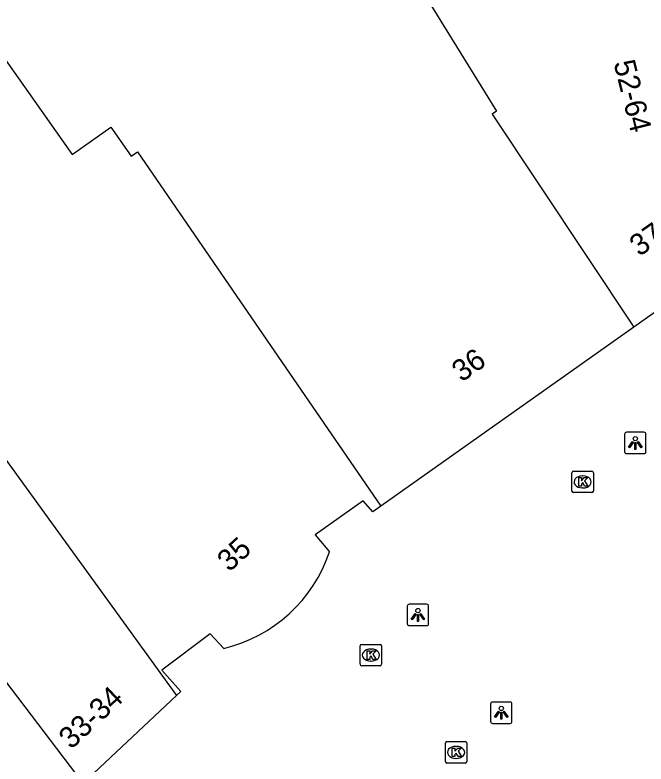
# Model space of a CAD drawing. Extents: x 161087 to 161922, y 382574 to 383873.
# Drawn here: x 161302.69 to 161332.08, y 383394.39 to 383429.31 of the extents above; entities that cross this region are included whole.
import ezdxf

# ---------------------------------------------------------------- set-up
doc = ezdxf.new("R2010")
doc.units = 0
for name, color, linetype in [('IMGEO_Kolk', 7, 'Continuous'), ('IMGEO_Lichtpunt', 7, 'Continuous'), ('IMGEO_Pand', 7, 'Continuous'), ('IMGEO_Pand_nummerreeks', 7, 'Continuous')]:
    doc.layers.add(name, color=color, linetype=linetype)

msp = doc.modelspace()

# ---------------------------------------------------------------- linework, layer by layer
at = {"layer": 'IMGEO_Kolk'}
for p, q in [((161328.631, 383407.118), (161328.631, 383407.97)), ((161328.706, 383408.044), (161329.558, 383408.044)), ((161329.119, 383407.824), (161329.144, 383407.824)), ((161329.632, 383407.97), (161329.632, 383407.118)), ((161329.558, 383407.044), (161328.706, 383407.044)), ((161329.142, 383407.264), (161329.117, 383407.264)), ((161318.769, 383399.044), (161318.769, 383399.896)), ((161318.844, 383399.97), (161319.696, 383399.97)), ((161319.257, 383399.75), (161319.282, 383399.75)), ((161319.77, 383399.896), (161319.77, 383399.044)), ((161319.28, 383399.19), (161319.255, 383399.19)), ((161319.696, 383398.97), (161318.844, 383398.97)), ((161322.737, 383394.511), (161322.737, 383395.363)), ((161322.812, 383395.437), (161323.664, 383395.437)), ((161323.225, 383395.217), (161323.25, 383395.217)), ((161323.738, 383395.363), (161323.738, 383394.511)), ((161323.664, 383394.437), (161322.812, 383394.437)), ((161323.248, 383394.657), (161323.223, 383394.657))]:
    msp.add_line(p, q, dxfattribs=at)
for points in [[(161328.631, 383407.118), (161328.631, 383407.97)], [(161328.706, 383408.044), (161329.558, 383408.044)], [(161328.952, 383407.744), (161329.075, 383407.744), (161329.075, 383407.593), (161329.205, 383407.744), (161329.369, 383407.744), (161329.223, 383407.593), (161329.376, 383407.344), (161329.224, 383407.344), (161329.139, 383407.508), (161329.075, 383407.441), (161329.075, 383407.344), (161328.952, 383407.344), (161328.952, 383407.744)], [(161329.632, 383407.97), (161329.632, 383407.118)], [(161329.558, 383407.044), (161328.706, 383407.044)], [(161318.769, 383399.044), (161318.769, 383399.896)], [(161318.844, 383399.97), (161319.696, 383399.97)], [(161319.09, 383399.67), (161319.213, 383399.67), (161319.213, 383399.519), (161319.343, 383399.67), (161319.507, 383399.67), (161319.361, 383399.519), (161319.514, 383399.27), (161319.362, 383399.27), (161319.277, 383399.434), (161319.213, 383399.367), (161319.213, 383399.27), (161319.09, 383399.27), (161319.09, 383399.67)], [(161319.77, 383399.896), (161319.77, 383399.044)], [(161319.696, 383398.97), (161318.844, 383398.97)], [(161322.737, 383394.511), (161322.737, 383395.363)], [(161322.812, 383395.437), (161323.664, 383395.437)], [(161323.058, 383395.137), (161323.181, 383395.137), (161323.181, 383394.986), (161323.311, 383395.137), (161323.475, 383395.137), (161323.329, 383394.986), (161323.482, 383394.737), (161323.33, 383394.737), (161323.245, 383394.901), (161323.181, 383394.834), (161323.181, 383394.737), (161323.058, 383394.737), (161323.058, 383395.137)], [(161323.738, 383395.363), (161323.738, 383394.511)], [(161323.664, 383394.437), (161322.812, 383394.437)]]:
    msp.add_lwpolyline(points, dxfattribs=at)
for centre, start, end in [((161328.708, 383407.968), 91.552, 178.448), ((161328.708, 383407.968), 91.552, 178.448), ((161329.556, 383407.968), 1.552, 88.448), ((161329.556, 383407.968), 1.552, 88.448), ((161328.708, 383407.12), 181.552, 268.448), ((161328.708, 383407.12), 181.552, 268.448), ((161329.556, 383407.12), 271.552, 358.448), ((161329.556, 383407.12), 271.552, 358.448), ((161318.846, 383399.894), 91.552, 178.448), ((161318.846, 383399.894), 91.552, 178.448), ((161319.694, 383399.894), 1.552, 88.448), ((161319.694, 383399.894), 1.552, 88.448), ((161318.846, 383399.046), 181.552, 268.448), ((161318.846, 383399.046), 181.552, 268.448), ((161319.694, 383399.046), 271.552, 358.448), ((161319.694, 383399.046), 271.552, 358.448), ((161322.814, 383395.361), 91.552, 178.448), ((161322.814, 383395.361), 91.552, 178.448), ((161323.662, 383395.361), 1.552, 88.448), ((161323.662, 383395.361), 1.552, 88.448), ((161322.814, 383394.513), 181.552, 268.448), ((161322.814, 383394.513), 181.552, 268.448), ((161323.662, 383394.513), 271.552, 358.448), ((161323.662, 383394.513), 271.552, 358.448)]:
    msp.add_arc(centre, 0.0765, start, end, dxfattribs=at)
for centre, major_axis, ratio, start_param, end_param in [((161329.118, 383407.544), (-0.387, 0.002), 0.722429, 4.712389, 7.853982), ((161329.143, 383407.544), (-0.39, 0.002), 0.717154, 1.570796, 4.712389), ((161319.256, 383399.47), (-0.387, 0.002), 0.722429, 4.712389, 7.853982), ((161319.281, 383399.47), (-0.39, 0.002), 0.717154, 1.570796, 4.712389), ((161323.224, 383394.937), (-0.387, 0.002), 0.722429, 4.712389, 7.853982), ((161323.249, 383394.937), (-0.39, 0.002), 0.717154, 1.570796, 4.712389)]:
    msp.add_ellipse(centre, major_axis=major_axis, ratio=ratio, start_param=start_param, end_param=end_param, dxfattribs=at)
at = {"layer": 'IMGEO_Lichtpunt'}
for p, q in [((161331.988, 383409.857), (161331.18, 383409.857)), ((161331.988, 383409.857), (161331.18, 383409.857)), ((161331.086, 383409.762), (161331.086, 383408.955)), ((161331.086, 383409.762), (161331.086, 383408.955)), ((161332.082, 383408.955), (161332.082, 383409.762)), ((161332.082, 383408.955), (161332.082, 383409.762)), ((161331.18, 383408.861), (161331.988, 383408.861)), ((161331.18, 383408.861), (161331.988, 383408.861)), ((161321.863, 383401.842), (161321.055, 383401.842)), ((161321.863, 383401.842), (161321.055, 383401.842)), ((161320.961, 383401.747), (161320.961, 383400.94)), ((161320.961, 383401.747), (161320.961, 383400.94)), ((161321.957, 383400.94), (161321.957, 383401.747)), ((161321.957, 383400.94), (161321.957, 383401.747)), ((161321.055, 383400.846), (161321.863, 383400.846)), ((161321.055, 383400.846), (161321.863, 383400.846)), ((161325.746, 383397.283), (161324.938, 383397.283)), ((161325.746, 383397.283), (161324.938, 383397.283)), ((161324.844, 383397.188), (161324.844, 383396.381)), ((161324.844, 383397.188), (161324.844, 383396.381)), ((161325.84, 383396.381), (161325.84, 383397.188)), ((161325.84, 383396.381), (161325.84, 383397.188)), ((161324.938, 383396.287), (161325.746, 383396.287)), ((161324.938, 383396.287), (161325.746, 383396.287))]:
    msp.add_line(p, q, dxfattribs=at)
for points in [[(161331.46, 383409.426), (161331.499, 383409.398), (161331.311, 383409.136), (161331.273, 383409.163), (161331.46, 383409.426)], [(161331.562, 383409.378), (161331.609, 383409.378), (161331.609, 383409.056), (161331.562, 383409.056), (161331.562, 383409.378)], [(161331.672, 383409.398), (161331.71, 383409.425), (161331.897, 383409.163), (161331.858, 383409.135), (161331.672, 383409.398)], [(161321.335, 383401.411), (161321.374, 383401.383), (161321.186, 383401.121), (161321.148, 383401.148), (161321.335, 383401.411)], [(161321.437, 383401.363), (161321.484, 383401.363), (161321.484, 383401.041), (161321.437, 383401.041), (161321.437, 383401.363)], [(161321.547, 383401.383), (161321.585, 383401.41), (161321.772, 383401.148), (161321.733, 383401.12), (161321.547, 383401.383)], [(161325.218, 383396.852), (161325.257, 383396.824), (161325.069, 383396.562), (161325.031, 383396.589), (161325.218, 383396.852)], [(161325.32, 383396.804), (161325.367, 383396.804), (161325.367, 383396.482), (161325.32, 383396.482), (161325.32, 383396.804)], [(161325.43, 383396.824), (161325.468, 383396.851), (161325.655, 383396.589), (161325.616, 383396.561), (161325.43, 383396.824)]]:
    msp.add_lwpolyline(points, dxfattribs=at)
for centre in [(161331.585, 383409.56), (161321.46, 383401.545), (161325.343, 383396.986)]:
    msp.add_circle(centre, 0.0994, dxfattribs=at)
for centre, start, end in [((161331.18, 383409.762), 90, 180), ((161331.18, 383409.762), 90, 180), ((161331.988, 383409.762), 0, 90), ((161331.988, 383409.762), 0, 90), ((161331.18, 383408.955), 180, 270), ((161331.18, 383408.955), 180, 270), ((161331.988, 383408.955), 270, 0), ((161331.988, 383408.955), 270, 360), ((161321.055, 383401.747), 90, 180), ((161321.055, 383401.747), 90, 180), ((161321.863, 383401.747), 0, 90), ((161321.863, 383401.747), 0, 90), ((161321.055, 383400.94), 180, 270), ((161321.055, 383400.94), 180, 270), ((161321.863, 383400.94), 270, 0), ((161321.863, 383400.94), 270, 360), ((161324.938, 383397.188), 90, 180), ((161324.938, 383397.188), 90, 180), ((161325.746, 383397.188), 0, 90), ((161325.746, 383397.188), 0, 90), ((161324.938, 383396.381), 180, 270), ((161324.938, 383396.381), 180, 270), ((161325.746, 383396.381), 270, 0), ((161325.746, 383396.381), 270, 360)]:
    msp.add_arc(centre, 0.0946, start, end, dxfattribs=at)
at = {"layer": 'IMGEO_Pand'}
for points in [[(161289.598, 383444.795), (161294.652, 383438), (161294.901, 383437.644), (161305.363, 383422.807), (161307.153, 383424.079), (161308.109, 383422.724), (161308.403, 383422.934), (161319.736, 383406.419)], [(161320.027, 383437.327), (161321.046, 383435.859), (161319.128, 383434.527), (161325.116, 383424.819), (161324.913, 383424.684), (161331.516, 383414.752)], [(161287.507, 383428.422), (161291.143, 383423.027), (161295.874, 383417.396), (161310.222, 383397.593)], [(161305.86, 383393.502), (161290.727, 383413.422), (161285.524, 383420.675)], [(161336.288, 383418.128), (161331.516, 383414.752)], [(161331.516, 383414.752), (161319.736, 383406.419)], [(161319.736, 383406.419), (161319.361, 383406.154), (161318.915, 383406.667), (161316.672, 383405.083), (161317.347, 383404.29)], [(161312.418, 383399.778), (161311.778, 383400.456), (161309.524, 383398.77), (161310.423, 383397.781), (161310.222, 383397.593)], [(161310.222, 383397.593), (161305.86, 383393.502)]]:
    msp.add_lwpolyline(points, dxfattribs=at)
msp.add_arc((161310.781, 383406.515), 6.933, 283.66, 341.2819, dxfattribs=at)

# ---------------------------------------------------------------- texts
at = {"layer": 'IMGEO_Pand_nummerreeks'}
for s, rotation, p in [('52-64', 283.9583, (161330.567, 383427.081)), ('37', 35.2752, (161331.772, 383418.02)), ('36', 35.2752, (161323.496, 383412.165)), ('35', 42.5823, (161312.678, 383403.312)), ('33-34', 43.1609, (161305.31, 383395.043))]:
    msp.add_text(s, height=1, rotation=rotation, dxfattribs=at).set_placement(p)

doc.saveas('drawing.dxf')
